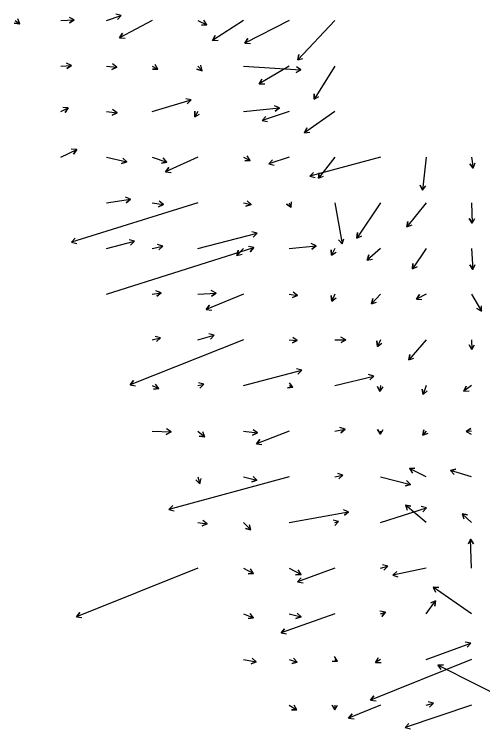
# Model space of a CAD drawing. Extents: x 954385 to 988206, y 1868364 to 1924553.
# Drawn here: x 986406 to 986919, y 1871493 to 1872276 of the extents above; entities that cross this region are included whole.
import ezdxf

# ---------------------------------------------------------------- set-up
doc = ezdxf.new("R2010")
doc.units = 0
doc.layers.add('26', color=7, linetype='Continuous')

msp = doc.modelspace()

# ---------------------------------------------------------------- linework, layer by layer
at = {"layer": '26'}
for points in [[(986407.13, 1872268.93), (986411.99, 1872265.09), (986406.05, 1872265.96), (986411.99, 1872265.09), (986409.77, 1872270.67)], [(986457.13, 1872268.93), (986471.79, 1872269.3), (986466.67, 1872266.17), (986471.79, 1872269.3), (986466.52, 1872272.17)], [(986507.13, 1872268.93), (986523.23, 1872274.37), (986519.27, 1872269.87), (986523.23, 1872274.37), (986517.35, 1872275.55)], [(986557.13, 1872268.93), (986521.39, 1872249.66), (986524.54, 1872254.77), (986521.39, 1872249.66), (986527.38, 1872249.49)], [(986607.13, 1872268.93), (986617.15, 1872263.98), (986611.17, 1872263.59), (986617.15, 1872263.98), (986613.82, 1872268.97)], [(986657.13, 1872268.93), (986623.28, 1872246.9), (986626, 1872252.25), (986623.28, 1872246.9), (986629.27, 1872247.22)], [(986707.13, 1872268.93), (986658.73, 1872244.01), (986661.98, 1872249.06), (986658.73, 1872244.01), (986664.72, 1872243.72)], [(986757.13, 1872268.93), (986716.56, 1872225.54), (986717.92, 1872231.38), (986716.56, 1872225.54), (986722.3, 1872227.28)], [(986457.13, 1872218.93), (986468.7, 1872219.42), (986463.64, 1872216.2), (986468.7, 1872219.42), (986463.38, 1872222.2)], [(986507.13, 1872218.93), (986518.56, 1872217.61), (986513.05, 1872215.22), (986518.56, 1872217.61), (986513.74, 1872221.18)], [(986557.13, 1872218.93), (986563.33, 1872215.42), (986557.33, 1872215.37), (986563.33, 1872215.42), (986560.28, 1872220.59)], [(986607.13, 1872218.93), (986611.82, 1872213.81), (986606.1, 1872215.62), (986611.82, 1872213.81), (986610.52, 1872219.67)], [(986657.13, 1872218.93), (986720.08, 1872214.63), (986714.69, 1872211.99), (986720.08, 1872214.63), (986715.1, 1872217.98)], [(986707.13, 1872218.93), (986674.38, 1872199.43), (986677.31, 1872204.67), (986674.38, 1872199.43), (986680.38, 1872199.51)], [(986757.13, 1872218.93), (986734.57, 1872182.57), (986734.76, 1872188.57), (986734.57, 1872182.57), (986739.86, 1872185.4)], [(986557.13, 1872168.93), (986599.7, 1872181.72), (986595.59, 1872177.35), (986599.7, 1872181.72), (986593.86, 1872183.1)], [(986457.13, 1872168.93), (986465.2, 1872172.96), (986461.89, 1872167.95), (986465.2, 1872172.96), (986459.21, 1872173.32)], [(986507.13, 1872168.93), (986518.64, 1872167.66), (986513.14, 1872165.25), (986518.64, 1872167.66), (986513.8, 1872171.21)], [(986607.13, 1872168.93), (986603.68, 1872163.3), (986603.84, 1872169.3), (986603.68, 1872163.3), (986608.96, 1872166.16)], [(986657.13, 1872168.93), (986696.71, 1872172.99), (986691.85, 1872169.47), (986696.71, 1872172.99), (986691.24, 1872175.44)], [(986707.13, 1872168.93), (986677.59, 1872159.23), (986681.59, 1872163.7), (986677.59, 1872159.23), (986683.46, 1872158)], [(986757.13, 1872168.93), (986723.85, 1872145.93), (986726.42, 1872151.35), (986723.85, 1872145.93), (986729.83, 1872146.42)], [(986457.13, 1872118.93), (986474.43, 1872127.44), (986471.09, 1872122.46), (986474.43, 1872127.44), (986468.44, 1872127.84)], [(986507.13, 1872118.93), (986529.29, 1872113.92), (986523.56, 1872112.14), (986529.29, 1872113.92), (986524.89, 1872117.99)], [(986557.13, 1872118.93), (986573.23, 1872113.81), (986567.37, 1872112.53), (986573.23, 1872113.81), (986569.19, 1872118.24)], [(986607.13, 1872118.93), (986571.85, 1872103.07), (986575.36, 1872107.94), (986571.85, 1872103.07), (986577.81, 1872102.46)], [(986657.13, 1872118.93), (986664.64, 1872115.63), (986658.68, 1872114.97), (986664.64, 1872115.63), (986661.09, 1872120.46)], [(986707.13, 1872118.93), (986685.02, 1872111.63), (986689.01, 1872116.11), (986685.02, 1872111.63), (986690.89, 1872110.41)], [(986807.13, 1872118.93), (986729.74, 1872098.24), (986733.99, 1872102.48), (986729.74, 1872098.24), (986735.54, 1872096.68)], [(986757.13, 1872118.93), (986739.31, 1872096.02), (986740.14, 1872101.96), (986739.31, 1872096.02), (986744.87, 1872098.28)], [(986857.13, 1872118.93), (986853.33, 1872082.99), (986850.89, 1872088.47), (986853.33, 1872082.99), (986856.86, 1872087.84)], [(986907.13, 1872118.93), (986908.71, 1872107.22), (986905.04, 1872111.97), (986908.71, 1872107.22), (986910.99, 1872112.77)], [(986507.13, 1872068.93), (986533.43, 1872073.02), (986528.75, 1872069.26), (986533.43, 1872073.02), (986527.83, 1872075.19)], [(986607.13, 1872068.93), (986468.64, 1872026.04), (986472.72, 1872030.44), (986468.64, 1872026.04), (986474.49, 1872024.71)], [(986557.13, 1872068.93), (986569.65, 1872067.12), (986564.07, 1872064.9), (986569.65, 1872067.12), (986564.93, 1872070.83)], [(986657.13, 1872068.93), (986665.52, 1872067.16), (986659.82, 1872065.29), (986665.52, 1872067.16), (986661.06, 1872071.17)], [(986707.13, 1872068.93), (986709.4, 1872064.25), (986704.43, 1872067.62), (986709.4, 1872064.25), (986709.83, 1872070.24)], [(986757.13, 1872068.93), (986765.23, 1872024.2), (986761.36, 1872028.78), (986765.23, 1872024.2), (986767.26, 1872029.85)], [(986807.13, 1872068.93), (986781.5, 1872030.46), (986781.89, 1872036.45), (986781.5, 1872030.46), (986786.88, 1872033.12)], [(986857.13, 1872068.93), (986836.19, 1872042.73), (986837.09, 1872048.66), (986836.19, 1872042.73), (986841.78, 1872044.92)], [(986907.13, 1872068.93), (986907.7, 1872046.77), (986904.57, 1872051.89), (986907.7, 1872046.77), (986910.57, 1872052.04)], [(986607.13, 1872018.93), (986672.02, 1872035.85), (986667.75, 1872031.64), (986672.02, 1872035.85), (986666.24, 1872037.44)], [(986507.13, 1872018.93), (986537.7, 1872027.16), (986533.46, 1872022.91), (986537.7, 1872027.16), (986531.9, 1872028.7)], [(986507.13, 1871968.93), (986668.45, 1872020.05), (986664.41, 1872015.62), (986668.45, 1872020.05), (986662.59, 1872021.34)], [(986557.13, 1872018.93), (986568.8, 1872021.54), (986564.39, 1872017.48), (986568.8, 1872021.54), (986563.08, 1872023.33)], [(986707.13, 1872018.93), (986736.85, 1872021.99), (986731.99, 1872018.47), (986736.85, 1872021.99), (986731.37, 1872024.44)], [(986657.13, 1872018.93), (986649.83, 1872011.29), (986651.25, 1872017.12), (986649.83, 1872011.29), (986655.59, 1872012.97)], [(986757.13, 1872018.93), (986753.7, 1872011.63), (986753.2, 1872017.61), (986753.7, 1872011.63), (986758.63, 1872015.06)], [(986807.13, 1872018.93), (986792.5, 1872006.49), (986794.52, 1872012.14), (986792.5, 1872006.49), (986798.4, 1872007.57)], [(986857.13, 1872018.93), (986842.48, 1871996.74), (986842.84, 1872002.73), (986842.48, 1871996.74), (986847.85, 1871999.42)], [(986907.13, 1872018.93), (986908.37, 1871996.27), (986905.09, 1872001.3), (986908.37, 1871996.27), (986911.08, 1872001.62)], [(986557.13, 1871968.93), (986566.8, 1871970.65), (986562.21, 1871966.79), (986566.8, 1871970.65), (986561.16, 1871972.69)], [(986607.13, 1871968.93), (986627.15, 1871970.37), (986622.18, 1871967.01), (986627.15, 1871970.37), (986621.75, 1871972.99)], [(986657.13, 1871968.93), (986616.39, 1871952.46), (986620.08, 1871957.19), (986616.39, 1871952.46), (986622.33, 1871951.63)], [(986707.13, 1871968.93), (986716.46, 1871967.8), (986710.94, 1871965.44), (986716.46, 1871967.8), (986711.66, 1871971.4)], [(986757.13, 1871968.93), (986753.83, 1871961.61), (986753.23, 1871967.58), (986753.83, 1871961.61), (986758.7, 1871965.11)], [(986807.13, 1871968.93), (986797.3, 1871958.55), (986798.7, 1871964.38), (986797.3, 1871958.55), (986803.05, 1871960.26)], [(986857.13, 1871968.93), (986846.58, 1871963.79), (986849.94, 1871968.76), (986846.58, 1871963.79), (986852.57, 1871963.37)], [(986907.13, 1871968.93), (986917.9, 1871950.34), (986912.7, 1871953.33), (986917.9, 1871950.34), (986917.89, 1871956.34)], [(986607.13, 1871918.93), (986625.14, 1871924.31), (986621.02, 1871919.95), (986625.14, 1871924.31), (986619.3, 1871925.7)], [(986657.13, 1871918.93), (986533.04, 1871869.73), (986536.76, 1871874.43), (986533.04, 1871869.73), (986538.98, 1871868.86)], [(986557.13, 1871918.93), (986566.26, 1871921.39), (986562.03, 1871917.14), (986566.26, 1871921.39), (986560.47, 1871922.93)], [(986707.13, 1871918.93), (986716.1, 1871918.43), (986710.75, 1871915.72), (986716.1, 1871918.43), (986711.08, 1871921.71)], [(986757.13, 1871918.93), (986769.22, 1871919.14), (986764.07, 1871916.05), (986769.22, 1871919.14), (986763.97, 1871922.05)], [(986807.13, 1871918.93), (986803.83, 1871911.98), (986803.35, 1871917.96), (986803.83, 1871911.98), (986808.77, 1871915.38)], [(986857.13, 1871918.93), (986838.17, 1871897.05), (986839.31, 1871902.94), (986838.17, 1871897.05), (986843.84, 1871899.02)], [(986907.13, 1871918.93), (986907.44, 1871908.44), (986904.29, 1871913.55), (986907.44, 1871908.44), (986910.28, 1871913.72)], [(986657.13, 1871868.93), (986720.94, 1871885.8), (986716.68, 1871881.57), (986720.94, 1871885.8), (986715.15, 1871887.37)], [(986757.13, 1871868.93), (986799.78, 1871879.42), (986795.45, 1871875.27), (986799.78, 1871879.42), (986794.02, 1871881.1)], [(986557.13, 1871868.93), (986564.52, 1871865.79), (986558.57, 1871865.06), (986564.52, 1871865.79), (986560.91, 1871870.58)], [(986607.13, 1871868.93), (986613.56, 1871870.43), (986609.19, 1871866.33), (986613.56, 1871870.43), (986607.82, 1871872.17)], [(986707.13, 1871868.93), (986711.22, 1871867.22), (986705.27, 1871866.45), (986711.22, 1871867.22), (986707.58, 1871871.99)], [(986807.13, 1871868.93), (986806.67, 1871862.53), (986804.05, 1871867.93), (986806.67, 1871862.53), (986810.04, 1871867.5)], [(986857.13, 1871868.93), (986854.05, 1871859.29), (986852.77, 1871865.15), (986854.05, 1871859.29), (986858.49, 1871863.33)], [(986907.13, 1871868.93), (986898.6, 1871862.81), (986901.07, 1871868.28), (986898.6, 1871862.81), (986904.57, 1871863.4)], [(986557.13, 1871818.93), (986577.78, 1871818.36), (986572.5, 1871815.51), (986577.78, 1871818.36), (986572.67, 1871821.51)], [(986607.13, 1871818.93), (986614.7, 1871812.85), (986608.77, 1871813.76), (986614.7, 1871812.85), (986612.53, 1871818.44)], [(986657.13, 1871818.93), (986672.65, 1871817.13), (986667.14, 1871814.75), (986672.65, 1871817.13), (986667.83, 1871820.71)], [(986707.13, 1871818.93), (986671.32, 1871805.37), (986675.12, 1871810.02), (986671.32, 1871805.37), (986677.25, 1871804.4)], [(986757.13, 1871818.93), (986768.45, 1871821.13), (986763.92, 1871817.19), (986768.45, 1871821.13), (986762.77, 1871823.08)], [(986807.13, 1871818.93), (986807.26, 1871815.72), (986804.05, 1871820.79), (986807.26, 1871815.72), (986810.05, 1871821.03)], [(986857.13, 1871818.93), (986853.71, 1871814.66), (986854.62, 1871820.59), (986853.71, 1871814.66), (986859.3, 1871816.84)], [(986907.13, 1871818.93), (986901.24, 1871818.62), (986906.28, 1871821.89), (986901.24, 1871818.62), (986906.59, 1871815.9)], [(986857.13, 1871768.93), (986839.03, 1871778.2), (986845.03, 1871778.5), (986839.03, 1871778.2), (986842.29, 1871773.16)], [(986907.13, 1871768.93), (986883.98, 1871776.06), (986889.83, 1871777.39), (986883.98, 1871776.06), (986888.07, 1871771.66)], [(986707.13, 1871768.93), (986575.33, 1871733.34), (986579.57, 1871737.59), (986575.33, 1871733.34), (986581.13, 1871731.8)], [(986607.13, 1871768.93), (986609.32, 1871761.57), (986604.96, 1871765.69), (986609.32, 1871761.57), (986610.71, 1871767.4)], [(986657.13, 1871768.93), (986671.95, 1871765.38), (986666.2, 1871763.67), (986671.95, 1871765.38), (986667.6, 1871769.51)], [(986757.13, 1871768.93), (986766.03, 1871770.77), (986761.55, 1871766.78), (986766.03, 1871770.77), (986760.34, 1871772.66)], [(986807.13, 1871768.93), (986840.26, 1871760.83), (986834.5, 1871759.15), (986840.26, 1871760.83), (986835.92, 1871764.98)], [(986857.13, 1871718.93), (986834.63, 1871738.16), (986840.53, 1871737.07), (986834.63, 1871738.16), (986836.63, 1871732.51)], [(986707.13, 1871718.93), (986772.3, 1871730.88), (986767.73, 1871726.99), (986772.3, 1871730.88), (986766.64, 1871732.89)], [(986807.13, 1871718.93), (986857.77, 1871735.33), (986853.75, 1871730.88), (986857.77, 1871735.33), (986851.9, 1871736.59)], [(986907.13, 1871718.93), (986896.71, 1871728.76), (986902.55, 1871727.37), (986896.71, 1871728.76), (986898.43, 1871723.01)], [(986607.13, 1871718.93), (986617.3, 1871717.82), (986611.81, 1871715.4), (986617.3, 1871717.82), (986612.46, 1871721.36)], [(986657.13, 1871718.93), (986665.36, 1871710.94), (986659.54, 1871712.41), (986665.36, 1871710.94), (986663.72, 1871716.72)], [(986757.13, 1871718.93), (986761.31, 1871720.12), (986757.13, 1871715.81), (986761.31, 1871720.12), (986755.49, 1871721.58)], [(986907.13, 1871668.93), (986905.93, 1871700.75), (986909.12, 1871695.67), (986905.93, 1871700.75), (986903.13, 1871695.45)], [(986607.13, 1871668.93), (986474.24, 1871615.86), (986477.95, 1871620.58), (986474.24, 1871615.86), (986480.18, 1871615.01)], [(986657.13, 1871668.93), (986668.1, 1871663.25), (986662.11, 1871662.97), (986668.1, 1871663.25), (986664.87, 1871668.3)], [(986707.13, 1871668.93), (986720.17, 1871662.03), (986714.17, 1871661.81), (986720.17, 1871662.03), (986716.98, 1871667.11)], [(986757.13, 1871668.93), (986716.51, 1871654.04), (986720.36, 1871658.64), (986716.51, 1871654.04), (986722.42, 1871653.01)], [(986807.13, 1871668.93), (986815.17, 1871671.2), (986810.99, 1871666.9), (986815.17, 1871671.2), (986809.36, 1871672.67)], [(986857.13, 1871668.93), (986820.64, 1871661.6), (986825.14, 1871665.56), (986820.64, 1871661.6), (986826.32, 1871659.68)], [(986907.13, 1871618.93), (986865.02, 1871648.42), (986871, 1871647.9), (986865.02, 1871648.42), (986867.56, 1871642.99)], [(986857.13, 1871618.93), (986867.55, 1871633.29), (986866.93, 1871627.32), (986867.55, 1871633.29), (986862.07, 1871630.85)], [(986807.13, 1871618.93), (986812.57, 1871620.96), (986808.75, 1871616.33), (986812.57, 1871620.96), (986806.65, 1871621.95)], [(986657.13, 1871618.93), (986668.27, 1871614.89), (986662.37, 1871613.84), (986668.27, 1871614.89), (986664.41, 1871619.48)], [(986757.13, 1871618.93), (986698.32, 1871598.22), (986702.22, 1871602.77), (986698.32, 1871598.22), (986704.22, 1871597.11)], [(986707.13, 1871618.93), (986720.41, 1871615.65), (986714.65, 1871613.98), (986720.41, 1871615.65), (986716.08, 1871619.81)], [(986857.13, 1871568.93), (986906.04, 1871587.06), (986902.21, 1871582.44), (986906.04, 1871587.06), (986900.13, 1871588.06)], [(986657.13, 1871568.93), (986671.17, 1871566.62), (986665.55, 1871564.5), (986671.17, 1871566.62), (986666.53, 1871570.42)], [(986707.13, 1871568.93), (986715.96, 1871566.13), (986710.1, 1871564.84), (986715.96, 1871566.13), (986711.91, 1871570.56)], [(986757.13, 1871568.93), (986760.32, 1871567.32), (986754.33, 1871566.98), (986760.32, 1871567.32), (986757.03, 1871572.34)], [(986907.13, 1871568.93), (986796.41, 1871524.57), (986800.12, 1871529.29), (986796.41, 1871524.57), (986802.35, 1871523.72)], [(986807.13, 1871568.93), (986801.89, 1871565.82), (986804.83, 1871571.05), (986801.89, 1871565.82), (986807.89, 1871565.89)], [(986957.13, 1871518.93), (986870.15, 1871563.03), (986876.14, 1871563.36), (986870.15, 1871563.03), (986873.42, 1871558.01)], [(986707.13, 1871518.93), (986715.63, 1871513.88), (986709.63, 1871513.95), (986715.63, 1871513.88), (986712.7, 1871519.11)], [(986757.13, 1871518.93), (986757.28, 1871513.91), (986754.13, 1871519.02), (986757.28, 1871513.91), (986760.12, 1871519.2)], [(986807.13, 1871518.93), (986772.35, 1871504.79), (986776.04, 1871509.53), (986772.35, 1871504.79), (986778.3, 1871503.97)], [(986907.13, 1871518.93), (986834.29, 1871494.52), (986838.27, 1871499.01), (986834.29, 1871494.52), (986840.17, 1871493.32)], [(986857.13, 1871518.93), (986865.14, 1871521.27), (986860.99, 1871516.93), (986865.14, 1871521.27), (986859.31, 1871522.69)]]:
    msp.add_lwpolyline(points, dxfattribs=at)

doc.saveas('drawing.dxf')
